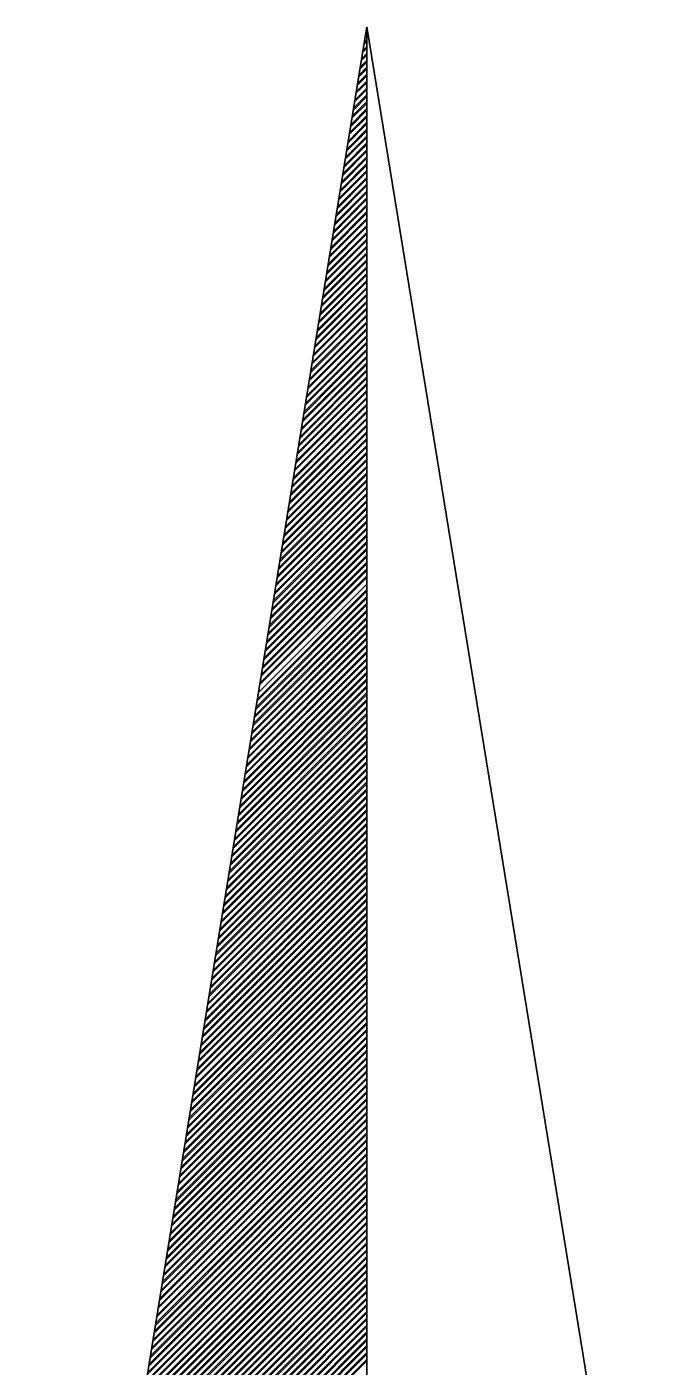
# Model space of a CAD drawing. Extents: x 576692 to 577659, y 273254 to 273799.
# Drawn here: x 576966.418 to 576968.087, y 273788.904 to 273792.432 of the extents above; entities that cross this region are included whole.
import ezdxf

# ---------------------------------------------------------------- set-up
doc = ezdxf.new("R2010")
doc.units = 0
doc.layers.add('RAMI_UZMR_####_####_#', color=7, linetype='Continuous')

msp = doc.modelspace()

# ---------------------------------------------------------------- linework, layer by layer
at = {"layer": 'RAMI_UZMR_####_####_#'}
for p, q in [((576966.4177, 273786.9276), (576967.3137, 273792.4316)), ((576967.3129, 273792.4292), (576967.3137, 273792.4292)), ((576967.3137, 273792.4316), (576967.3137, 273786.0316)), ((576967.3137, 273792.4316), (576968.0865, 273787.686)), ((576967.3073, 273792.3908), (576967.3137, 273792.3972)), ((576967.3097, 273792.4076), (576967.3137, 273792.4116)), ((576967.3105, 273792.4124), (576967.3137, 273792.4156)), ((576967.3001, 273792.3468), (576967.3137, 273792.3612)), ((576967.3033, 273792.3692), (576967.3137, 273792.3788)), ((576967.3033, 273792.3644), (576967.3137, 273792.3756)), ((576967.3065, 273792.386), (576967.3137, 273792.3932)), ((576967.2929, 273792.3036), (576967.3137, 273792.3252)), ((576967.2961, 273792.3212), (576967.3137, 273792.3388)), ((576967.2969, 273792.326), (576967.3137, 273792.3428)), ((576967.2993, 273792.3428), (576967.3137, 273792.3572)), ((576967.2857, 273792.2604), (576967.3137, 273792.2884)), ((576967.2889, 273792.278), (576967.3137, 273792.3028)), ((576967.2897, 273792.2828), (576967.3137, 273792.3068)), ((576967.2921, 273792.2996), (576967.3137, 273792.3212)), ((576967.2793, 273792.218), (576967.3137, 273792.2524)), ((576967.2817, 273792.2348), (576967.3137, 273792.2668)), ((576967.2825, 273792.2396), (576967.3137, 273792.27)), ((576967.2849, 273792.2564), (576967.3137, 273792.2844)), ((576967.2745, 273792.1908), (576967.3137, 273792.23)), ((576967.2753, 273792.1964), (576967.3137, 273792.2348)), ((576967.2785, 273792.2124), (576967.3137, 273792.2484)), ((576967.2681, 273792.1524), (576967.3137, 273792.198)), ((576967.2681, 273792.1484), (576967.3137, 273792.194)), ((576967.2713, 273792.1692), (576967.3137, 273792.2124)), ((576967.2721, 273792.174), (576967.3137, 273792.2164)), ((576967.2609, 273792.1052), (576967.3137, 273792.158)), ((576967.2617, 273792.1092), (576967.3137, 273792.162)), ((576967.2641, 273792.126), (576967.3137, 273792.1756)), ((576967.2649, 273792.1308), (576967.3137, 273792.1804)), ((576967.2537, 273792.062), (576967.3137, 273792.122)), ((576967.2545, 273792.066), (576967.3137, 273792.126)), ((576967.2569, 273792.0828), (576967.3137, 273792.1396)), ((576967.2577, 273792.0876), (576967.3137, 273792.1436)), ((576967.2465, 273792.018), (576967.3137, 273792.086)), ((576967.2473, 273792.0228), (576967.3137, 273792.0892)), ((576967.2505, 273792.0444), (576967.3137, 273792.1076)), ((576967.2505, 273792.0396), (576967.3137, 273792.1036)), ((576967.2393, 273791.9748), (576967.3137, 273792.0492)), ((576967.2401, 273791.9796), (576967.3137, 273792.0532)), ((576967.2425, 273791.9964), (576967.3137, 273792.0676)), ((576967.2441, 273792.0012), (576967.3137, 273792.0716)), ((576967.2329, 273791.9364), (576967.3137, 273792.0172)), ((576967.2329, 273791.9316), (576967.3137, 273792.0132)), ((576967.2361, 273791.9532), (576967.3137, 273792.0316)), ((576967.2369, 273791.958), (576967.3137, 273792.0348)), ((576967.2257, 273791.8884), (576967.3137, 273791.9772)), ((576967.2265, 273791.8932), (576967.3137, 273791.9812)), ((576967.2289, 273791.91), (576967.3137, 273791.9948)), ((576967.2297, 273791.9148), (576967.3137, 273791.9988)), ((576967.2185, 273791.8452), (576967.3137, 273791.9404)), ((576967.2193, 273791.85), (576967.3137, 273791.9452)), ((576967.2217, 273791.8668), (576967.3137, 273791.9588)), ((576967.2225, 273791.8716), (576967.3137, 273791.9628)), ((576967.2113, 273791.802), (576967.3137, 273791.9044)), ((576967.2121, 273791.8068), (576967.3137, 273791.9084)), ((576967.2145, 273791.8236), (576967.3137, 273791.9228)), ((576967.2153, 273791.8284), (576967.3137, 273791.9268)), ((576967.2041, 273791.7588), (576967.3137, 273791.8684)), ((576967.2049, 273791.7636), (576967.3137, 273791.8724)), ((576967.2081, 273791.7804), (576967.3137, 273791.886)), ((576967.2089, 273791.7852), (576967.3137, 273791.89)), ((576967.1977, 273791.7204), (576967.3137, 273791.8364)), ((576967.1977, 273791.7156), (576967.3137, 273791.8324)), ((576967.2009, 273791.7372), (576967.3137, 273791.85)), ((576967.2017, 273791.742), (576967.3137, 273791.854)), ((576967.1905, 273791.6724), (576967.3137, 273791.7956)), ((576967.1913, 273791.6772), (576967.3137, 273791.7996)), ((576967.1937, 273791.694), (576967.3137, 273791.814)), ((576967.1945, 273791.6988), (576967.3137, 273791.818)), ((576967.1833, 273791.6292), (576967.3137, 273791.7596)), ((576967.1841, 273791.634), (576967.3137, 273791.7636)), ((576967.1865, 273791.6508), (576967.3137, 273791.778)), ((576967.1873, 273791.6556), (576967.3137, 273791.782)), ((576967.1761, 273791.586), (576967.3137, 273791.7236)), ((576967.1769, 273791.5908), (576967.3137, 273791.7276)), ((576967.1801, 273791.6124), (576967.3137, 273791.7452)), ((576967.1801, 273791.6076), (576967.3137, 273791.742)), ((576967.1697, 273791.5468), (576967.3137, 273791.6916)), ((576967.1721, 273791.5644), (576967.3137, 273791.7052)), ((576967.1737, 273791.5692), (576967.3137, 273791.7092)), ((576967.1625, 273791.5036), (576967.3137, 273791.6548)), ((576967.1657, 273791.5212), (576967.3137, 273791.6692)), ((576967.1665, 273791.526), (576967.3137, 273791.6732)), ((576967.1689, 273791.5428), (576967.3137, 273791.6876)), ((576967.1561, 273791.4604), (576967.3137, 273791.6188)), ((576967.1585, 273791.478), (576967.3137, 273791.6332)), ((576967.1593, 273791.4828), (576967.3137, 273791.6372)), ((576967.1625, 273791.4996), (576967.3137, 273791.6508)), ((576967.1489, 273791.4172), (576967.3137, 273791.5828)), ((576967.1513, 273791.4348), (576967.3137, 273791.5972)), ((576967.1521, 273791.4396), (576967.3137, 273791.6012)), ((576967.1553, 273791.4564), (576967.3137, 273791.6148)), ((576967.1417, 273791.374), (576967.3137, 273791.5468)), ((576967.1441, 273791.3908), (576967.3137, 273791.5604)), ((576967.1449, 273791.3964), (576967.3137, 273791.5644)), ((576967.1481, 273791.4124), (576967.3137, 273791.5788)), ((576967.1377, 273791.3484), (576967.3137, 273791.5244)), ((576967.1385, 273791.3524), (576967.3137, 273791.5284)), ((576967.1409, 273791.3692), (576967.3137, 273791.542)), ((576967.1305, 273791.3052), (576967.3137, 273791.4884)), ((576967.1313, 273791.3092), (576967.3137, 273791.4924)), ((576967.1337, 273791.326), (576967.3137, 273791.506)), ((576967.1345, 273791.3308), (576967.3137, 273791.51)), ((576967.1233, 273791.262), (576967.3137, 273791.4524)), ((576967.1241, 273791.266), (576967.3137, 273791.4556)), ((576967.1273, 273791.2876), (576967.3137, 273791.474)), ((576967.1273, 273791.2828), (576967.3137, 273791.47)), ((576967.1161, 273791.218), (576967.3137, 273791.4156)), ((576967.1169, 273791.2228), (576967.3137, 273791.4196)), ((576967.1201, 273791.2396), (576967.3137, 273791.434)), ((576967.1209, 273791.2444), (576967.3137, 273791.438)), ((576967.1097, 273791.1796), (576967.3137, 273791.3836)), ((576967.1097, 273791.1748), (576967.3137, 273791.3796)), ((576967.1129, 273791.1964), (576967.3137, 273791.398)), ((576967.1137, 273791.2012), (576967.3137, 273791.4012)), ((576967.1017, 273791.1316), (576967.3137, 273791.3436)), ((576967.1033, 273791.1364), (576967.3137, 273791.3476)), ((576967.1057, 273791.1532), (576967.3137, 273791.3612)), ((576967.1065, 273791.158), (576967.3137, 273791.3652)), ((576967.0953, 273791.0884), (576967.3137, 273791.3068)), ((576967.0961, 273791.0932), (576967.3137, 273791.3116)), ((576967.0985, 273791.11), (576967.3137, 273791.3252)), ((576967.0993, 273791.1148), (576967.3137, 273791.3292)), ((576967.0881, 273791.0452), (576967.3137, 273791.2708)), ((576967.0889, 273791.05), (576967.3137, 273791.2748)), ((576967.0921, 273791.0716), (576967.3137, 273791.2932)), ((576967.0921, 273791.0668), (576967.3137, 273791.2892)), ((576967.0809, 273791.002), (576967.3137, 273791.2348)), ((576967.0817, 273791.0068), (576967.3137, 273791.2388)), ((576967.0849, 273791.0236), (576967.3137, 273791.2524)), ((576967.0857, 273791.0284), (576967.3137, 273791.2572)), ((576967.0737, 273790.9588), (576967.3137, 273791.1988)), ((576967.0745, 273790.9636), (576967.3137, 273791.2028)), ((576967.0777, 273790.9804), (576967.3137, 273791.2172)), ((576967.0785, 273790.9852), (576967.3137, 273791.2204)), ((576967.0673, 273790.9156), (576967.3137, 273791.162)), ((576967.0681, 273790.9204), (576967.3137, 273791.166)), ((576967.0705, 273790.9372), (576967.3137, 273791.1804)), ((576967.0713, 273790.942), (576967.3137, 273791.1844)), ((576967.0601, 273790.8724), (576967.3137, 273791.126)), ((576967.0609, 273790.8772), (576967.3137, 273791.13)), ((576967.0633, 273790.894), (576967.3137, 273791.1444)), ((576967.0641, 273790.8988), (576967.3137, 273791.1484)), ((576967.0529, 273790.8292), (576967.3137, 273791.09)), ((576967.0537, 273790.834), (576967.3137, 273791.094)), ((576967.0569, 273790.8556), (576967.3137, 273791.1116)), ((576967.0569, 273790.8508), (576967.3137, 273791.1084)), ((576967.0457, 273790.786), (576967.3137, 273791.054)), ((576967.0465, 273790.7908), (576967.3137, 273791.058)), ((576967.0497, 273790.8076), (576967.3137, 273791.0716)), ((576967.0505, 273790.8124), (576967.3137, 273791.0756)), ((576967.0393, 273790.7468), (576967.3137, 273791.0212)), ((576967.0425, 273790.7644), (576967.3137, 273791.0356)), ((576967.0433, 273790.7692), (576967.3137, 273791.0396)), ((576967.0329, 273790.7036), (576967.3137, 273790.9852)), ((576967.0353, 273790.7212), (576967.3137, 273790.9996)), ((576967.0361, 273790.726), (576967.3137, 273791.0036)), ((576967.0393, 273790.7428), (576967.3137, 273791.0172)), ((576967.0257, 273790.6604), (576967.3137, 273790.9492)), ((576967.0281, 273790.678), (576967.3137, 273790.9636)), ((576967.0313, 273790.6996), (576967.3137, 273790.9812)), ((576967.0185, 273790.6172), (576967.3137, 273790.9132)), ((576967.0217, 273790.6396), (576967.3137, 273790.9308)), ((576967.0217, 273790.6348), (576967.3137, 273790.9268)), ((576967.0249, 273790.6564), (576967.3137, 273790.9452)), ((576967.0145, 273790.5908), (576967.3137, 273790.8908)), ((576967.0153, 273790.5964), (576967.3137, 273790.8948)), ((576967.0177, 273790.6124), (576967.3137, 273790.9092)), ((576967.0073, 273790.5484), (576967.3137, 273790.8548)), ((576967.0081, 273790.5524), (576967.3137, 273790.8588)), ((576967.0105, 273790.5692), (576967.3137, 273790.8724)), ((576967.0113, 273790.574), (576967.3137, 273790.8764)), ((576967.0001, 273790.5052), (576967.3137, 273790.8188)), ((576967.0009, 273790.5092), (576967.3137, 273790.8228)), ((576967.0033, 273790.526), (576967.3137, 273790.8364)), ((576967.0041, 273790.5308), (576967.3137, 273790.8404)), ((576966.9929, 273790.462), (576967.3137, 273790.782)), ((576966.9937, 273790.466), (576967.3137, 273790.786)), ((576966.9969, 273790.4828), (576967.3137, 273790.8004)), ((576966.9977, 273790.4876), (576967.3137, 273790.8044)), ((576966.9865, 273790.4228), (576967.3137, 273790.75)), ((576966.9865, 273790.418), (576967.3137, 273790.746)), ((576966.9897, 273790.4396), (576967.3137, 273790.7644)), ((576966.9905, 273790.4444), (576967.3137, 273790.7676)), ((576966.9793, 273790.3748), (576967.3137, 273790.71)), ((576966.9801, 273790.3796), (576967.3137, 273790.714)), ((576966.9825, 273790.3964), (576967.3137, 273790.7276)), ((576966.9833, 273790.4012), (576967.3137, 273790.7316)), ((576966.9721, 273790.3316), (576967.3137, 273790.6732)), ((576966.9729, 273790.3364), (576967.3137, 273790.678)), ((576966.9753, 273790.3532), (576967.3137, 273790.6916)), ((576966.9761, 273790.358), (576967.3137, 273790.6956)), ((576966.9649, 273790.2884), (576967.3137, 273790.6372)), ((576966.9657, 273790.2932), (576967.3137, 273790.6412)), ((576966.9689, 273790.3148), (576967.3137, 273790.6596)), ((576966.9689, 273790.31), (576967.3137, 273790.6556)), ((576966.9577, 273790.2452), (576967.3137, 273790.6012)), ((576966.9585, 273790.25), (576967.3137, 273790.6052)), ((576966.9609, 273790.2668), (576967.3137, 273790.6188)), ((576966.9625, 273790.2716), (576967.3137, 273790.6236)), ((576966.9513, 273790.2068), (576967.3137, 273790.5692)), ((576966.9513, 273790.202), (576967.3137, 273790.5652)), ((576966.9545, 273790.2236), (576967.3137, 273790.5836)), ((576966.9553, 273790.2284), (576967.3137, 273790.5868)), ((576966.9441, 273790.1588), (576967.3137, 273790.5292)), ((576966.9449, 273790.1636), (576967.3137, 273790.5324)), ((576966.9473, 273790.1804), (576967.3137, 273790.5468)), ((576966.9481, 273790.1852), (576967.3137, 273790.5508)), ((576966.9369, 273790.1156), (576967.3137, 273790.4924)), ((576966.9377, 273790.1204), (576967.3137, 273790.4964)), ((576966.9401, 273790.1372), (576967.3137, 273790.5108)), ((576966.9409, 273790.142), (576967.3137, 273790.5148)), ((576966.9297, 273790.0724), (576967.3137, 273790.4564)), ((576966.9305, 273790.0772), (576967.3137, 273790.4604)), ((576966.9329, 273790.094), (576967.3137, 273790.4748)), ((576966.9337, 273790.0988), (576967.3137, 273790.478)), ((576966.9225, 273790.0292), (576967.3137, 273790.4204)), ((576966.9233, 273790.034), (576967.3137, 273790.4244)), ((576966.9265, 273790.0508), (576967.3137, 273790.438)), ((576966.9273, 273790.0556), (576967.3137, 273790.4428)), ((576966.9161, 273789.9908), (576967.3137, 273790.3876)), ((576966.9161, 273789.986), (576967.3137, 273790.3836)), ((576966.9193, 273790.0076), (576967.3137, 273790.402)), ((576966.9201, 273790.0124), (576967.3137, 273790.406)), ((576966.9089, 273789.9428), (576967.3137, 273790.3476)), ((576966.9097, 273789.9468), (576967.3137, 273790.3516)), ((576966.9121, 273789.9644), (576967.3137, 273790.366)), ((576966.9129, 273789.9692), (576967.3137, 273790.37)), ((576966.9025, 273789.9036), (576967.3137, 273790.3156)), ((576966.9049, 273789.9212), (576967.3137, 273790.33)), ((576966.9057, 273789.926), (576967.3137, 273790.334)), ((576966.8953, 273789.8604), (576967.3137, 273790.2796)), ((576966.8985, 273789.8828), (576967.3137, 273790.2972)), ((576966.8985, 273789.878), (576967.3137, 273790.2932)), ((576966.9017, 273789.8996), (576967.3137, 273790.3116)), ((576966.8881, 273789.8172), (576967.3137, 273790.2428)), ((576966.8905, 273789.8348), (576967.3137, 273790.2572)), ((576966.8921, 273789.8396), (576967.3137, 273790.2612)), ((576966.8945, 273789.8564), (576967.3137, 273790.2756)), ((576966.8809, 273789.774), (576967.3137, 273790.2068)), ((576966.8841, 273789.7908), (576967.3137, 273790.2212)), ((576966.8849, 273789.7964), (576967.3137, 273790.2252)), ((576966.8873, 273789.8124), (576967.3137, 273790.2388)), ((576966.8769, 273789.7476), (576967.3137, 273790.1852)), ((576966.8777, 273789.7524), (576967.3137, 273790.1892)), ((576966.8809, 273789.7692), (576967.3137, 273790.2028)), ((576966.8697, 273789.7052), (576967.3137, 273790.1484)), ((576966.8705, 273789.7092), (576967.3137, 273790.1524)), ((576966.8737, 273789.726), (576967.3137, 273790.1668)), ((576966.8745, 273789.7308), (576967.3137, 273790.1708)), ((576966.8625, 273789.662), (576967.3137, 273790.1124)), ((576966.8633, 273789.666), (576967.3137, 273790.1164)), ((576966.8665, 273789.6828), (576967.3137, 273790.1308)), ((576966.8673, 273789.6876), (576967.3137, 273790.1348)), ((576966.8561, 273789.618), (576967.3137, 273790.0764)), ((576966.8569, 273789.6228), (576967.3137, 273790.0804)), ((576966.8593, 273789.6396), (576967.3137, 273790.094)), ((576966.8601, 273789.6444), (576967.3137, 273790.098)), ((576966.8489, 273789.5748), (576967.3137, 273790.0396)), ((576966.8497, 273789.5796), (576967.3137, 273790.0444)), ((576966.8521, 273789.5964), (576967.3137, 273790.058)), ((576966.8529, 273789.6012), (576967.3137, 273790.062)), ((576966.8417, 273789.5316), (576967.3137, 273790.0036)), ((576966.8425, 273789.5364), (576967.3137, 273790.0076)), ((576966.8457, 273789.558), (576967.3137, 273790.026)), ((576966.8457, 273789.5532), (576967.3137, 273790.022)), ((576966.8345, 273789.4884), (576967.3137, 273789.9676)), ((576966.8353, 273789.4932), (576967.3137, 273789.9716)), ((576966.8385, 273789.51), (576967.3137, 273789.9852)), ((576966.8393, 273789.5148), (576967.3137, 273789.99)), ((576966.8281, 273789.45), (576967.3137, 273789.9356)), ((576966.8281, 273789.4452), (576967.3137, 273789.9316)), ((576966.8313, 273789.4668), (576967.3137, 273789.95)), ((576966.8321, 273789.4716), (576967.3137, 273789.9532)), ((576966.8201, 273789.402), (576967.3137, 273789.8956)), ((576966.8217, 273789.4068), (576967.3137, 273789.8988)), ((576966.8241, 273789.4236), (576967.3137, 273789.9132)), ((576966.8249, 273789.4284), (576967.3137, 273789.9172)), ((576966.8137, 273789.3588), (576967.3137, 273789.8588)), ((576966.8145, 273789.3636), (576967.3137, 273789.8628)), ((576966.8169, 273789.3804), (576967.3137, 273789.8772)), ((576966.8177, 273789.3852), (576967.3137, 273789.8812)), ((576966.8065, 273789.3156), (576967.3137, 273789.8228)), ((576966.8073, 273789.3204), (576967.3137, 273789.8268)), ((576966.8105, 273789.342), (576967.3137, 273789.8444)), ((576966.8105, 273789.3372), (576967.3137, 273789.8412)), ((576966.7993, 273789.2724), (576967.3137, 273789.7868)), ((576966.8001, 273789.2772), (576967.3137, 273789.7908)), ((576966.8033, 273789.294), (576967.3137, 273789.8044)), ((576966.8041, 273789.2988), (576967.3137, 273789.8092)), ((576966.7921, 273789.2292), (576967.3137, 273789.75)), ((576966.7929, 273789.234), (576967.3137, 273789.7548)), ((576966.7961, 273789.2508), (576967.3137, 273789.7684)), ((576966.7969, 273789.2556), (576967.3137, 273789.7724)), ((576966.7857, 273789.186), (576967.3137, 273789.714)), ((576966.7865, 273789.1908), (576967.3137, 273789.718)), ((576966.7889, 273789.2076), (576967.3137, 273789.7324)), ((576966.7897, 273789.2124), (576967.3137, 273789.7364)), ((576966.7785, 273789.1428), (576967.3137, 273789.678)), ((576966.7793, 273789.1468), (576967.3137, 273789.682)), ((576966.7817, 273789.1644), (576967.3137, 273789.6964)), ((576966.7825, 273789.1692), (576967.3137, 273789.7004)), ((576966.7713, 273789.0996), (576967.3137, 273789.642)), ((576966.7721, 273789.1036), (576967.3137, 273789.646)), ((576966.7753, 273789.126), (576967.3137, 273789.6636)), ((576966.7753, 273789.1212), (576967.3137, 273789.6604)), ((576966.7649, 273789.0604), (576967.3137, 273789.6092)), ((576966.7681, 273789.078), (576967.3137, 273789.6236)), ((576966.7689, 273789.0828), (576967.3137, 273789.6276)), ((576966.7577, 273789.0172), (576967.3137, 273789.5732)), ((576966.7609, 273789.0348), (576967.3137, 273789.5876)), ((576966.7617, 273789.0396), (576967.3137, 273789.5916)), ((576966.7641, 273789.0564), (576967.3137, 273789.6052)), ((576966.7513, 273788.974), (576967.3137, 273789.5372)), ((576966.7537, 273788.9908), (576967.3137, 273789.5516)), ((576966.7545, 273788.9964), (576967.3137, 273789.5556)), ((576966.7577, 273789.0124), (576967.3137, 273789.5692)), ((576966.7441, 273788.9308), (576967.3137, 273789.5012)), ((576966.7465, 273788.9476), (576967.3137, 273789.5148)), ((576966.7473, 273788.9524), (576967.3137, 273789.5188)), ((576966.7497, 273788.9692), (576967.3137, 273789.5332)), ((576966.7401, 273788.9092), (576967.3137, 273789.4828)), ((576966.7401, 273788.9052), (576967.3137, 273789.4788)), ((576966.7433, 273788.926), (576967.3137, 273789.4972)), ((576966.7329, 273788.862), (576967.3137, 273789.4428)), ((576966.7337, 273788.866), (576967.3137, 273789.4468)), ((576966.7361, 273788.8828), (576967.3137, 273789.4604)), ((576966.7369, 273788.8876), (576967.3137, 273789.4644)), ((576966.7257, 273788.818), (576967.3137, 273789.4068)), ((576966.7265, 273788.8228), (576967.3137, 273789.4108)), ((576966.7289, 273788.8396), (576967.3137, 273789.4244)), ((576966.7297, 273788.8444), (576967.3137, 273789.4284)), ((576966.7185, 273788.7748), (576967.3137, 273789.37)), ((576966.7193, 273788.7796), (576967.3137, 273789.374)), ((576966.7217, 273788.7964), (576967.3137, 273789.3884)), ((576966.7225, 273788.8012), (576967.3137, 273789.3924)), ((576966.7113, 273788.7316), (576967.3137, 273789.334)), ((576966.7121, 273788.7364), (576967.3137, 273789.338)), ((576966.7153, 273788.7532), (576967.3137, 273789.3516)), ((576966.7161, 273788.758), (576967.3137, 273789.3564)), ((576966.7049, 273788.6932), (576967.3137, 273789.302)), ((576966.7049, 273788.6884), (576967.3137, 273789.298)), ((576966.7081, 273788.71), (576967.3137, 273789.3164)), ((576966.7089, 273788.7148), (576967.3137, 273789.3196)), ((576966.6977, 273788.6452), (576967.3137, 273789.262)), ((576966.6985, 273788.65), (576967.3137, 273789.2652)), ((576966.7009, 273788.6668), (576967.3137, 273789.2796)), ((576966.7017, 273788.6716), (576967.3137, 273789.2836)), ((576966.6905, 273788.602), (576967.3137, 273789.2252)), ((576966.6913, 273788.6068), (576967.3137, 273789.2292)), ((576966.6937, 273788.6236), (576967.3137, 273789.2436)), ((576966.6945, 273788.6284), (576967.3137, 273789.2476)), ((576966.6833, 273788.5588), (576967.3137, 273789.1892)), ((576966.6841, 273788.5636), (576967.3137, 273789.1932)), ((576966.6873, 273788.5852), (576967.3137, 273789.2108)), ((576966.6873, 273788.5804), (576967.3137, 273789.2076)), ((576966.6761, 273788.5156), (576967.3137, 273789.1532)), ((576966.6769, 273788.5204), (576967.3137, 273789.1572)), ((576966.6793, 273788.5372), (576967.3137, 273789.1708)), ((576966.6809, 273788.542), (576967.3137, 273789.1756)), ((576966.6697, 273788.4772), (576967.3137, 273789.1212)), ((576966.6697, 273788.4724), (576967.3137, 273789.1164)), ((576966.6729, 273788.494), (576967.3137, 273789.1348)), ((576966.6737, 273788.4988), (576967.3137, 273789.1388)), ((576966.6625, 273788.4292), (576967.3137, 273789.0804)), ((576966.6633, 273788.434), (576967.3137, 273789.0844)), ((576966.6657, 273788.4508), (576967.3137, 273789.0988)), ((576966.6665, 273788.4556), (576967.3137, 273789.1028)), ((576966.6553, 273788.386), (576967.3137, 273789.0444)), ((576966.6561, 273788.3908), (576967.3137, 273789.0484)), ((576966.6585, 273788.4076), (576967.3137, 273789.0628)), ((576966.6593, 273788.4124), (576967.3137, 273789.0668)), ((576966.6481, 273788.3428), (576967.3137, 273789.0084)), ((576966.6489, 273788.3468), (576967.3137, 273789.0124)), ((576966.6513, 273788.3644), (576967.3137, 273789.0268)), ((576966.6521, 273788.3692), (576967.3137, 273789.03)), ((576966.6409, 273788.2996), (576967.3137, 273788.9716)), ((576966.6417, 273788.3036), (576967.3137, 273788.9756)), ((576966.6449, 273788.3212), (576967.3137, 273788.99)), ((576966.6457, 273788.326), (576967.3137, 273788.994)), ((576966.6345, 273788.2604), (576967.3137, 273788.9396)), ((576966.6377, 273788.278), (576967.3137, 273788.954)), ((576966.6385, 273788.2828), (576967.3137, 273788.958)), ((576966.6305, 273788.2348), (576967.3137, 273788.918)), ((576966.6313, 273788.2396), (576967.3137, 273788.922)), ((576966.6345, 273788.2564), (576967.3137, 273788.9356))]:
    msp.add_line(p, q, dxfattribs=at)

doc.saveas('drawing.dxf')
